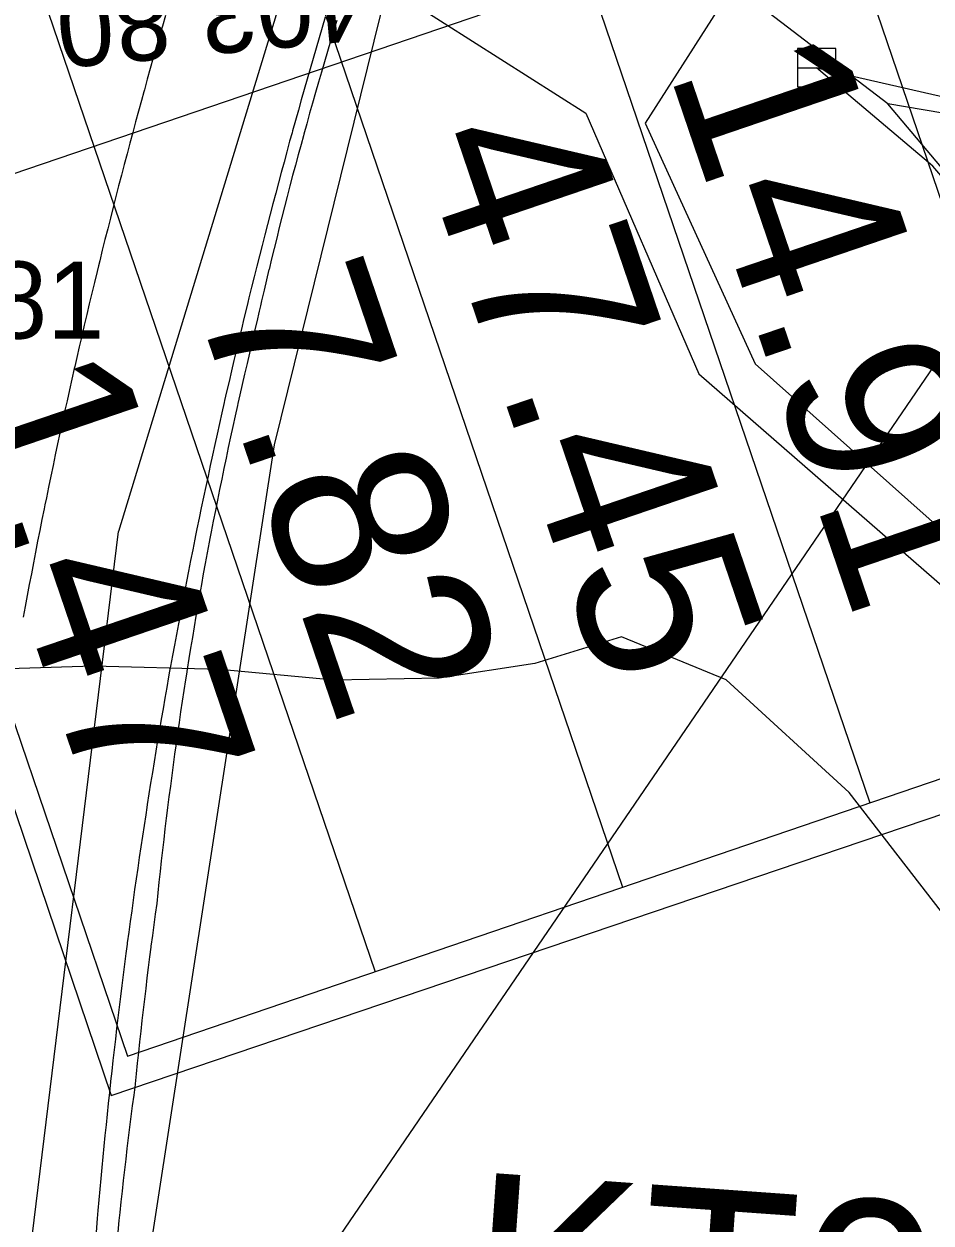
# Model space of a CAD drawing. Extents: x -574342 to -508101, y -1143544 to -1123894.
# Drawn here: x -508541.91 to -508530.11, y -1143192.58 to -1143176.99 of the extents above; entities that cross this region are included whole.
import ezdxf

# ---------------------------------------------------------------- set-up
doc = ezdxf.new("R2010")
doc.units = 0
for name, color, linetype in [('01_PARCELY_NAVRH_PC', 7, 'Continuous'), ('01_PARCELY_NAVRH_VHO', 7, 'Continuous'), ('05_VHO_V_TOK_STAV', 7, 'Continuous'), ('1000', 7, 'Continuous'), ('18', 7, 'Continuous'), ('21', 7, 'Continuous'), ('37', 7, 'Continuous'), ('42', 7, 'Continuous'), ('52', 7, 'Continuous'), ('60', 7, 'Continuous'), ('Level 255', 7, 'Continuous'), ('SO 101_popis oblouku', 7, 'Continuous'), ('VRST VEDL', 7, 'Continuous')]:
    doc.layers.add(name, color=color, linetype=linetype)

msp = doc.modelspace()

# ---------------------------------------------------------------- linework, layer by layer
msp.add_lwpolyline([(-508548.315, -1143168.642), (-508540.774, -1143190.92), (-508520.151, -1143183.94), (-508527.691, -1143161.661)], close=True)
at = {"layer": '01_PARCELY_NAVRH_PC'}
msp.add_lwpolyline([(-508524.26, -1143263.08), (-508531.16, -1143250.06), (-508535.34, -1143238.37), (-508537.02, -1143231.11), (-508538.46, -1143221.35), (-508540.02, -1143209.35), (-508540.32, -1143193.28), (-508538.65, -1143182.46), (-508537.18, -1143176.51), (-508541.94, -1143173.53), (-508544.25, -1143181.83), (-508544.97, -1143188.3), (-508545.24, -1143191.32), (-508545.52, -1143198.58), (-508545.45, -1143205.07), (-508544.32, -1143217.47), (-508542.83, -1143228.38), (-508540.55, -1143238.43), (-508539.77, -1143241.25), (-508539.07, -1143243.44), (-508536.24, -1143250.83), (-508534.5, -1143254.93), (-508531.94, -1143260.32)], dxfattribs=at)
msp.add_lwpolyline([(-508524.26, -1143263.08), (-508531.16, -1143250.06), (-508535.34, -1143238.37), (-508537.02, -1143231.11), (-508538.46, -1143221.35), (-508540.02, -1143209.35), (-508540.32, -1143193.28), (-508538.65, -1143182.46), (-508537.18, -1143176.51), (-508541.94, -1143173.53), (-508544.25, -1143181.83), (-508544.97, -1143188.3), (-508545.24, -1143191.32), (-508545.52, -1143198.58), (-508545.45, -1143205.07), (-508544.32, -1143217.47), (-508542.83, -1143228.38), (-508540.55, -1143238.43), (-508539.77, -1143241.25), (-508539.07, -1143243.44), (-508536.24, -1143250.83), (-508534.5, -1143254.93), (-508531.94, -1143260.32)], dxfattribs=at)
at = {"layer": '01_PARCELY_NAVRH_VHO'}
msp.add_lwpolyline([(-508551.68, -1143170.14), (-508549.4, -1143169.86), (-508545.04, -1143171.57), (-508537.18, -1143176.51), (-508534.6, -1143178.15), (-508533.13, -1143181.54), (-508526.17, -1143187.6), (-508523.49, -1143191.39), (-508517.97, -1143196.35), (-508514.48, -1143199.68), (-508508.1, -1143200.58), (-508505.21, -1143200.49), (-508503.8, -1143201.12), (-508497.27, -1143211.29), (-508498.42, -1143216.3), (-508497.14, -1143220.02), (-508490.67, -1143220.8), (-508485.31, -1143225.73), (-508480.78, -1143231.64), (-508476.67, -1143241.6), (-508474.42, -1143249.95), (-508480.76, -1143258.08), (-508469.74, -1143257.73), (-508446.21, -1143255.76)], dxfattribs=at)
at = {"layer": '05_VHO_V_TOK_STAV'}
for points in [[(-508447.49, -1143245.57), (-508453.89, -1143245.84), (-508469.84, -1143247.46), (-508476.067, -1143236.175), (-508482.77, -1143224.26), (-508489.11, -1143218.88), (-508496.94, -1143217.04), (-508494.75, -1143210.95), (-508502.24, -1143200.02), (-508504.69, -1143198.72), (-508508.04, -1143199.26), (-508513.72, -1143198.12), (-508516.16, -1143196.14), (-508515.31, -1143194.32), (-508517.287, -1143192.866), (-508519.733, -1143191.098), (-508522.24, -1143189.31), (-508524.27, -1143185.62), (-508530.674, -1143178.031), (-508542.01, -1143169.37), (-508547.92, -1143166.82), (-508560.33, -1143168.91)], [(-508501.49, -1143182.82), (-508512.947, -1143181.037), (-508530.674, -1143178.031)]]:
    msp.add_lwpolyline(points, dxfattribs=at)
at = {"layer": '1000'}
for points in [[(-508537.991, -1143176.902), (-508538.031, -1143177.036), (-508538.071, -1143177.17), (-508538.11, -1143177.305), (-508538.149, -1143177.439), (-508538.188, -1143177.573), (-508538.227, -1143177.708), (-508538.265, -1143177.843), (-508538.303, -1143177.977), (-508538.341, -1143178.112), (-508538.379, -1143178.247), (-508538.417, -1143178.382), (-508538.423, -1143178.406), (-508538.454, -1143178.517), (-508538.491, -1143178.652), (-508538.527, -1143178.787), (-508538.564, -1143178.922), (-508538.6, -1143179.057), (-508538.636, -1143179.192), (-508538.672, -1143179.328), (-508538.707, -1143179.463), (-508538.743, -1143179.599), (-508538.778, -1143179.734), (-508538.813, -1143179.87), (-508538.847, -1143180.005), (-508538.881, -1143180.141), (-508538.881, -1143180.141), (-508538.915, -1143180.277), (-508538.949, -1143180.413), (-508538.983, -1143180.549), (-508538.999, -1143180.612), (-508539.016, -1143180.685), (-508539.049, -1143180.821), (-508539.082, -1143180.957), (-508539.115, -1143181.093), (-508539.147, -1143181.229), (-508539.179, -1143181.365), (-508539.211, -1143181.502), (-508539.243, -1143181.638), (-508539.274, -1143181.774), (-508539.3, -1143181.886), (-508539.305, -1143181.911), (-508539.336, -1143182.047), (-508539.367, -1143182.184), (-508539.397, -1143182.321), (-508539.427, -1143182.457), (-508539.457, -1143182.594), (-508539.487, -1143182.731), (-508539.516, -1143182.868), (-508539.545, -1143183.005), (-508539.574, -1143183.142), (-508539.603, -1143183.279), (-508539.631, -1143183.416), (-508539.66, -1143183.553), (-508539.677, -1143183.641), (-508539.687, -1143183.69), (-508539.715, -1143183.827), (-508539.743, -1143183.965), (-508539.77, -1143184.102), (-508539.797, -1143184.239), (-508539.823, -1143184.377), (-508539.85, -1143184.514), (-508539.876, -1143184.652), (-508539.902, -1143184.789), (-508539.928, -1143184.927), (-508539.953, -1143185.065), (-508539.978, -1143185.202), (-508540.003, -1143185.34), (-508540.015, -1143185.404), (-508540.028, -1143185.478), (-508540.053, -1143185.616), (-508540.077, -1143185.753), (-508540.101, -1143185.891), (-508540.125, -1143186.029), (-508540.148, -1143186.167), (-508540.171, -1143186.305), (-508540.194, -1143186.443), (-508540.217, -1143186.582), (-508540.24, -1143186.72), (-508540.262, -1143186.858), (-508540.284, -1143186.996), (-508540.306, -1143187.135), (-508540.312, -1143187.174), (-508540.327, -1143187.273), (-508540.348, -1143187.411), (-508540.369, -1143187.55), (-508540.39, -1143187.688), (-508540.411, -1143187.827), (-508540.431, -1143187.965), (-508540.451, -1143188.104), (-508540.471, -1143188.242), (-508540.49, -1143188.381), (-508540.509, -1143188.519), (-508540.528, -1143188.658), (-508540.547, -1143188.797), (-508540.566, -1143188.936), (-508540.568, -1143188.95), (-508540.584, -1143189.074), (-508540.602, -1143189.213), (-508540.62, -1143189.352), (-508540.637, -1143189.491), (-508540.655, -1143189.63), (-508540.672, -1143189.769), (-508540.688, -1143189.908), (-508540.705, -1143190.047), (-508540.721, -1143190.186), (-508540.737, -1143190.325), (-508540.753, -1143190.464), (-508540.769, -1143190.603), (-508540.783, -1143190.732), (-508540.784, -1143190.742), (-508540.799, -1143190.882), (-508540.814, -1143191.021), (-508540.828, -1143191.16), (-508540.842, -1143191.299), (-508540.856, -1143191.438), (-508540.87, -1143191.578), (-508540.884, -1143191.717), (-508540.897, -1143191.856), (-508540.91, -1143191.996), (-508540.923, -1143192.135), (-508540.935, -1143192.275), (-508540.948, -1143192.414), (-508540.957, -1143192.519), (-508541.09, -1143194.309)], [(-508537.841, -1143176.946), (-508537.882, -1143177.08), (-508537.922, -1143177.214), (-508537.962, -1143177.348), (-508538.002, -1143177.482), (-508538.041, -1143177.616), (-508538.08, -1143177.75), (-508538.119, -1143177.884), (-508538.157, -1143178.019), (-508538.195, -1143178.153), (-508538.232, -1143178.288), (-508538.269, -1143178.422), (-508538.276, -1143178.446), (-508538.306, -1143178.557), (-508538.343, -1143178.692), (-508538.379, -1143178.827), (-508538.415, -1143178.962), (-508538.451, -1143179.097), (-508538.486, -1143179.232), (-508538.521, -1143179.368), (-508538.555, -1143179.503), (-508538.589, -1143179.638), (-508538.623, -1143179.774), (-508538.657, -1143179.91), (-508538.69, -1143180.045), (-508538.722, -1143180.181), (-508538.723, -1143180.181), (-508538.755, -1143180.317), (-508538.787, -1143180.453), (-508538.819, -1143180.589), (-508538.834, -1143180.653), (-508538.85, -1143180.725), (-508538.882, -1143180.861), (-508538.914, -1143180.997), (-508538.945, -1143181.133), (-508538.976, -1143181.27), (-508539.008, -1143181.405), (-508539.04, -1143181.542), (-508539.071, -1143181.678), (-508539.102, -1143181.814), (-508539.127, -1143181.926), (-508539.133, -1143181.95), (-508539.163, -1143182.086), (-508539.193, -1143182.223), (-508539.223, -1143182.359), (-508539.252, -1143182.496), (-508539.281, -1143182.633), (-508539.309, -1143182.769), (-508539.338, -1143182.906), (-508539.366, -1143183.043), (-508539.393, -1143183.18), (-508539.42, -1143183.317), (-508539.447, -1143183.454), (-508539.474, -1143183.591), (-508539.491, -1143183.679), (-508539.5, -1143183.728), (-508539.526, -1143183.865), (-508539.551, -1143184.003), (-508539.577, -1143184.14), (-508539.601, -1143184.277), (-508539.626, -1143184.415), (-508539.65, -1143184.552), (-508539.674, -1143184.69), (-508539.697, -1143184.828), (-508539.72, -1143184.965), (-508539.743, -1143185.103), (-508539.765, -1143185.241), (-508539.787, -1143185.379), (-508539.797, -1143185.443), (-508539.809, -1143185.517), (-508539.83, -1143185.655), (-508539.851, -1143185.793), (-508539.872, -1143185.931), (-508539.892, -1143186.069), (-508539.912, -1143186.207), (-508539.932, -1143186.346), (-508539.951, -1143186.484), (-508539.97, -1143186.622), (-508539.988, -1143186.76), (-508540.006, -1143186.899), (-508540.024, -1143187.037), (-508540.042, -1143187.176), (-508540.047, -1143187.215), (-508540.059, -1143187.314), (-508540.076, -1143187.453), (-508540.092, -1143187.591), (-508540.108, -1143187.73), (-508540.124, -1143187.869), (-508540.139, -1143188.007), (-508540.154, -1143188.146), (-508540.169, -1143188.285), (-508540.183, -1143188.424), (-508540.202, -1143188.562), (-508540.221, -1143188.7), (-508540.24, -1143188.838), (-508540.258, -1143188.976), (-508540.26, -1143188.991), (-508540.276, -1143189.115), (-508540.293, -1143189.253), (-508540.311, -1143189.391), (-508540.327, -1143189.53), (-508540.344, -1143189.668), (-508540.36, -1143189.807), (-508540.376, -1143189.945), (-508540.392, -1143190.084), (-508540.407, -1143190.222), (-508540.422, -1143190.361), (-508540.436, -1143190.5), (-508540.45, -1143190.638), (-508540.463, -1143190.767), (-508540.464, -1143190.777), (-508540.483, -1143190.915), (-508540.501, -1143191.054), (-508540.519, -1143191.192), (-508540.536, -1143191.33), (-508540.554, -1143191.469), (-508540.57, -1143191.607), (-508540.587, -1143191.746), (-508540.603, -1143191.884), (-508540.619, -1143192.023), (-508540.634, -1143192.161), (-508540.649, -1143192.3), (-508540.664, -1143192.439), (-508540.675, -1143192.543), (-508540.829, -1143194.325)]]:
    msp.add_lwpolyline(points, dxfattribs=at)
at = {"layer": '21'}
msp.add_lwpolyline([(-508540.07, -1143176.881), (-508540.11, -1143177.019), (-508540.15, -1143177.157), (-508540.189, -1143177.295), (-508540.228, -1143177.433), (-508540.267, -1143177.572), (-508540.306, -1143177.71), (-508540.344, -1143177.848), (-508540.351, -1143177.873), (-508540.382, -1143177.987), (-508540.42, -1143178.125), (-508540.458, -1143178.264), (-508540.495, -1143178.402), (-508540.532, -1143178.541), (-508540.569, -1143178.68), (-508540.606, -1143178.819), (-508540.643, -1143178.957), (-508540.679, -1143179.096), (-508540.715, -1143179.235), (-508540.75, -1143179.374), (-508540.786, -1143179.514), (-508540.821, -1143179.653), (-508540.821, -1143179.653), (-508540.856, -1143179.792), (-508540.891, -1143179.931), (-508540.925, -1143180.071), (-508540.941, -1143180.136), (-508540.959, -1143180.21), (-508540.993, -1143180.35), (-508541.027, -1143180.489), (-508541.06, -1143180.629), (-508541.093, -1143180.769), (-508541.126, -1143180.908), (-508541.159, -1143181.048), (-508541.191, -1143181.188), (-508541.224, -1143181.328), (-508541.25, -1143181.443), (-508541.255, -1143181.468), (-508541.287, -1143181.608), (-508541.319, -1143181.748), (-508541.35, -1143181.888), (-508541.381, -1143182.028), (-508541.411, -1143182.169), (-508541.442, -1143182.309), (-508541.472, -1143182.449), (-508541.502, -1143182.59), (-508541.531, -1143182.73), (-508541.561, -1143182.871), (-508541.59, -1143183.011), (-508541.619, -1143183.152), (-508541.637, -1143183.242), (-508541.648, -1143183.293), (-508541.676, -1143183.434), (-508541.704, -1143183.574), (-508541.732, -1143183.715), (-508541.76, -1143183.856), (-508541.787, -1143183.997), (-508541.814, -1143184.138), (-508541.841, -1143184.279), (-508541.868, -1143184.42), (-508541.894, -1143184.561), (-508541.92, -1143184.702)], dxfattribs=at)
at = {"layer": '37'}
for points in [[(-508508.39, -1143126.78), (-508512.62, -1143134.91), (-508529.52, -1143158.24), (-508537.33, -1143172.61), (-508540.68, -1143183.59)], [(-508508.39, -1143126.78), (-508512.62, -1143134.91), (-508529.52, -1143158.24), (-508537.33, -1143172.61), (-508540.68, -1143183.59)], [(-508453.89, -1143245.84), (-508462.52, -1143247.11), (-508469.84, -1143247.46), (-508479.32, -1143230.73), (-508482.77, -1143224.26), (-508489.11, -1143218.88), (-508496.94, -1143217.04), (-508494.75, -1143210.95), (-508502.24, -1143200.02), (-508504.69, -1143198.72), (-508508.04, -1143199.26), (-508513.72, -1143198.12), (-508516.16, -1143196.14), (-508515.31, -1143194.32), (-508522.24, -1143189.31), (-508524.27, -1143185.62), (-508530.09, -1143178.84), (-508531.6, -1143177.56), (-508524.5, -1143179.18), (-508517.75, -1143180.38), (-508509.75, -1143181.27)], [(-508453.89, -1143245.84), (-508462.52, -1143247.11), (-508469.84, -1143247.46), (-508479.32, -1143230.73), (-508482.77, -1143224.26), (-508489.11, -1143218.88), (-508496.94, -1143217.04), (-508494.75, -1143210.95), (-508502.24, -1143200.02), (-508504.69, -1143198.72), (-508508.04, -1143199.26), (-508513.72, -1143198.12), (-508516.16, -1143196.14), (-508515.31, -1143194.32), (-508522.24, -1143189.31), (-508524.27, -1143185.62), (-508530.09, -1143178.84), (-508531.6, -1143177.56), (-508524.5, -1143179.18), (-508517.75, -1143180.38), (-508509.75, -1143181.27)], [(-508507.09, -1143312.37), (-508509.64, -1143298.16), (-508515.1, -1143282.44), (-508519.8, -1143273.76), (-508526.92, -1143261.04), (-508530.09, -1143253.58), (-508534.91, -1143241.83), (-508538.52, -1143226.92), (-508541.3, -1143204.98), (-508541.88, -1143193.39), (-508540.68, -1143183.59)], [(-508507.09, -1143312.37), (-508509.64, -1143298.16), (-508515.1, -1143282.44), (-508519.8, -1143273.76), (-508526.92, -1143261.04), (-508530.09, -1143253.58), (-508534.91, -1143241.83), (-508538.52, -1143226.92), (-508541.3, -1143204.98), (-508541.88, -1143193.39), (-508540.68, -1143183.59)]]:
    msp.add_lwpolyline(points, dxfattribs=at)
at = {"layer": '42'}
msp.add_lwpolyline([(-508538.33, -1143193.52), (-508529.17, -1143180.12), (-508522.42, -1143187.78), (-508506.94, -1143196.54), (-508494.29, -1143213), (-508482.23, -1143223.86), (-508469.17, -1143251.83), (-508475.71, -1143257.35)], dxfattribs=at)
msp.add_lwpolyline([(-508538.33, -1143193.52), (-508529.17, -1143180.12), (-508522.42, -1143187.78), (-508506.94, -1143196.54), (-508494.29, -1143213), (-508482.23, -1143223.86), (-508469.17, -1143251.83), (-508475.71, -1143257.35)], dxfattribs=at)
at = {"layer": '52'}
msp.add_line((-508531.85, -1143177.56), (-508531.35, -1143177.56), dxfattribs=at)
msp.add_lwpolyline([(-508531.85, -1143177.81), (-508531.35, -1143177.81), (-508531.35, -1143177.31), (-508531.85, -1143177.31)], close=True, dxfattribs=at)
at = {"layer": '60'}
msp.add_lwpolyline([(-508525.16, -1143176.55), (-508530.6, -1143175.07), (-508532.55, -1143176.28), (-508533.83, -1143178.28), (-508532.4, -1143181.41), (-508525.65, -1143187.42), (-508523.14, -1143191), (-508516.45, -1143194.78), (-508517.33, -1143196.24), (-508514.08, -1143199.23), (-508507.94, -1143200.06), (-508504.93, -1143199.98), (-508503.26, -1143200.81), (-508496.6, -1143211.46), (-508497.83, -1143216.41), (-508496.7, -1143219.56), (-508489.97, -1143220.34), (-508484.25, -1143225.74), (-508480.17, -1143231.74), (-508475.87, -1143242.05), (-508473.98, -1143249.93), (-508471.29, -1143252.95)], dxfattribs=at)
msp.add_lwpolyline([(-508525.16, -1143176.55), (-508530.6, -1143175.07), (-508532.55, -1143176.28), (-508533.83, -1143178.28), (-508532.4, -1143181.41), (-508525.65, -1143187.42), (-508523.14, -1143191), (-508516.45, -1143194.78), (-508517.33, -1143196.24), (-508514.08, -1143199.23), (-508507.94, -1143200.06), (-508504.93, -1143199.98), (-508503.26, -1143200.81), (-508496.6, -1143211.46), (-508497.83, -1143216.41), (-508496.7, -1143219.56), (-508489.97, -1143220.34), (-508484.25, -1143225.74), (-508480.17, -1143231.74), (-508475.87, -1143242.05), (-508473.98, -1143249.93), (-508471.29, -1143252.95)], dxfattribs=at)
at = {"layer": 'SO 101_popis oblouku'}
for p, q in [((-508535.001, -1143164.564), (-508527.689, -1143186.019)), ((-508538.219, -1143165.661), (-508530.907, -1143187.116)), ((-508541.437, -1143166.758), (-508534.125, -1143188.213)), ((-508544.655, -1143167.855), (-508537.343, -1143189.31)), ((-508547.874, -1143168.952), (-508540.562, -1143190.406)), ((-508544.218, -1143179.679), (-508528.126, -1143174.195)), ((-508540.562, -1143190.406), (-508524.47, -1143184.922))]:
    msp.add_line(p, q, dxfattribs=at)
at = {"layer": 'VRST VEDL'}
msp.add_lwpolyline([(-508529.337, -1143189.355), (-508531.176, -1143186.981), (-508532.777, -1143185.515), (-508534.14, -1143184.957), (-508535.265, -1143185.306), (-508536.51, -1143185.494), (-508537.876, -1143185.519), (-508539.363, -1143185.382), (-508541.006, -1143185.34), (-508542.803, -1143185.393), (-508544.757, -1143185.542), (-508545.852, -1143185.194), (-508546.09, -1143184.349), (-508545.469, -1143183.008), (-508545.046, -1143182.068), (-508544.82, -1143181.529), (-508544.791, -1143181.391), (-508544.817, -1143180.784), (-508544.897, -1143179.707), (-508545.031, -1143178.161), (-508545.771, -1143176.904)], dxfattribs=at)

# ---------------------------------------------------------------- texts
at = {"layer": '18'}
msp.add_text('KT0+305.77', height=2.5, rotation=355.927, dxfattribs=at).set_placement((-508536.217, -1143194.404))
at = {"layer": 'Level 255'}
msp.add_text('403,80', height=1, rotation=185.2631, dxfattribs=at).set_placement((-508537.456, -1143176.196))
msp.add_text('393,81', height=1, dxfattribs=at).set_placement((-508544.955, -1143181.08))
at = {"layer": 'SO 101_popis oblouku'}
for s, p in [('14.91', (-508533.532, -1143177.59)), ('47.45', (-508536.808, -1143178.515)), ('7.82', (-508539.694, -1143180.588)), ('1.47', (-508542.899, -1143181.724))]:
    msp.add_text(s, height=2.2667, rotation=288.8145, dxfattribs=at).set_placement(p)

doc.saveas('drawing.dxf')
